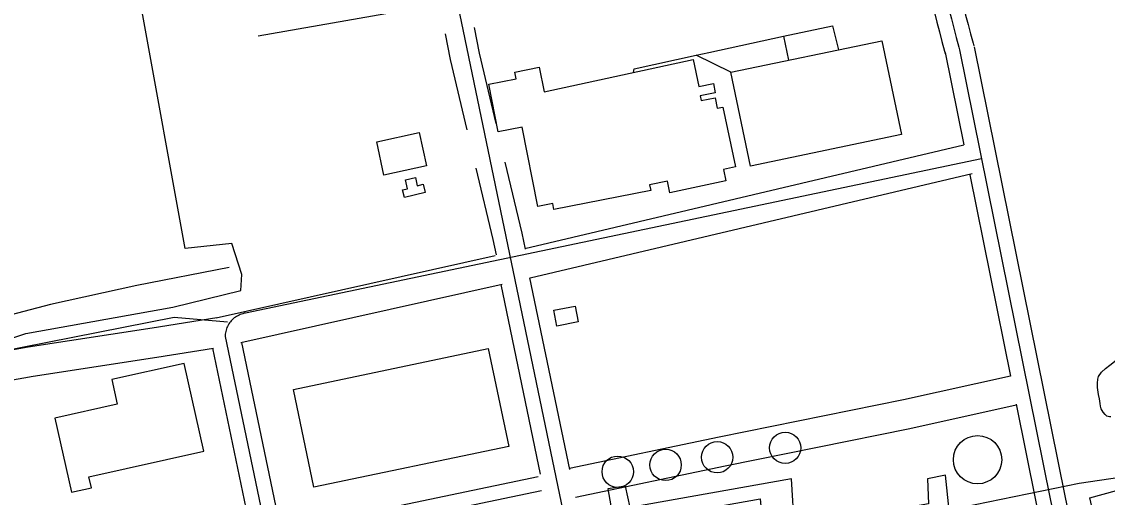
# Model space of a CAD drawing. Extents: x 3477039 to 3515015, y 546746 to 572297.
# Drawn here: x 3490114 to 3491214, y 568474 to 568956 of the extents above; entities that cross this region are included whole.
import ezdxf

# ---------------------------------------------------------------- set-up
doc = ezdxf.new("R2010")
doc.units = 0
for name, color, linetype in [('V-BLDG-OTLN', 7, 'Continuous'), ('V-DOMW-TANK', 7, 'Continuous'), ('V-ROAD-CNTR', 7, 'Continuous'), ('V-SITE-OTLN', 7, 'Continuous'), ('V-TOPO-SHOR', 7, 'Continuous'), ('V-UTIL-LINE', 7, 'Continuous')]:
    doc.layers.add(name, color=color, linetype=linetype)

msp = doc.modelspace()

# ---------------------------------------------------------------- linework, layer by layer
at = {"layer": 'V-BLDG-OTLN'}
for points in [[(3490832.7, 568904.9), (3490985.7, 568936.9), (3491005.6, 568841.8), (3490852.6, 568809.8)], [(3490643.4, 568884.9), (3490794.5, 568917.7), (3490800.3, 568890.4), (3490815.2, 568893.6), (3490817, 568884), (3490801.8, 568881), (3490802.7, 568876.3), (3490816.8, 568879.1), (3490818.9, 568868.4), (3490824.7, 568869.6), (3490837.5, 568808.9), (3490825.2, 568806.3), (3490827.6, 568794.8), (3490770.8, 568782.8), (3490768.4, 568794.4), (3490750.3, 568790.7), (3490751.5, 568784.9), (3490653.5, 568765.6), (3490652.3, 568771.9), (3490637, 568768.9), (3490621.2, 568849.2), (3490596.8, 568844.4), (3490587.3, 568892.7), (3490615.1, 568898.2), (3490613.7, 568905.1), (3490638.5, 568910)], [(3490473.8, 568834.3), (3490517, 568843.8), (3490524.4, 568810.2), (3490481.2, 568800.7)], [(3490521, 568791.3), (3490523, 568782.9), (3490501.9, 568778), (3490500.1, 568785.6), (3490505, 568786.7), (3490502.9, 568796), (3490513, 568798.3), (3490515, 568789.9)], [(3490653.2, 568663.7), (3490675, 568667.9), (3490678.1, 568651.8), (3490656.4, 568647.5)], [(3490389.4, 568583.4), (3490586.9, 568624.7), (3490607.7, 568525.6), (3490410.2, 568484.3)], [(3490298.5, 568520.9), (3490278.7, 568609.8), (3490205.3, 568593.4), (3490210.9, 568568.4), (3490147.7, 568554.3), (3490164.4, 568479.2), (3490184.7, 568483.7), (3490182.2, 568494.9)]]:
    msp.add_lwpolyline(points, close=True, dxfattribs=at)
at = {"layer": 'V-DOMW-TANK'}
for centre, radius in [((3490887.8, 568524.1), 15.9), ((3491082.8, 568512.1), 24.5), ((3490766.6, 568506.8), 15.9), ((3490818.9, 568514.6), 15.9), ((3490718.1, 568499.9), 15.9)]:
    msp.add_circle(centre, radius, dxfattribs=at)
at = {"layer": 'V-ROAD-CNTR'}
for p, q in [((3490886.2, 568941.4), (3490891.1, 568917.1)), ((3490832.7, 568904.9), (3490797.7, 568922.3))]:
    msp.add_line(p, q, dxfattribs=at)
for points in [[(3491016.4, 569083.9), (3491017.9, 569074), (3491019.4, 569064.1), (3491021, 569054.1), (3491022.7, 569044.2), (3491024.5, 569034.3), (3491026.4, 569024.4), (3491028.3, 569014.5), (3491030.4, 569004.7), (3491032.4, 568994.8), (3491034.6, 568985), (3491036.9, 568975.2), (3491039.2, 568965.4), (3491041.6, 568955.6), (3491044.1, 568945.8), (3491046.7, 568936.1), (3491049.4, 568926.4), (3491050.1, 568923.8)], [(3491031.3, 569086.1), (3491032.7, 569076.3), (3491034.2, 569066.4), (3491035.8, 569056.6), (3491037.5, 569046.8), (3491039.3, 569037), (3491041.1, 569027.2), (3491043, 569017.5), (3491045, 569007.7), (3491047.1, 568998), (3491049.3, 568988.3), (3491051.5, 568978.6), (3491053.8, 568968.9), (3491056.2, 568959.2), (3491058.7, 568949.6), (3491061.2, 568940), (3491063.8, 568930.4), (3491064.5, 568927.8)], [(3491046.1, 569088.3), (3491047.5, 569078.5), (3491049, 569068.8), (3491050.6, 569059.1), (3491052.3, 569049.4), (3491054, 569039.7), (3491055.8, 569030.1), (3491057.7, 569020.4), (3491059.7, 569010.8), (3491061.8, 569001.2), (3491063.9, 568991.6), (3491066.1, 568982), (3491068.4, 568972.4), (3491070.7, 568962.9), (3491073.2, 568953.4), (3491075.7, 568943.9), (3491078.3, 568934.4), (3491079, 568931.8)], [(3490749.6, 568042.1), (3490547.3, 569016.9)], [(3490544.8, 568975.1), (3490353.8, 568941.4)], [(3490734.1, 568904.6), (3490734.8, 568908.4), (3490797.7, 568922.3), (3490810.5, 568925.1), (3490886.2, 568941.4), (3490935.6, 568952), (3490941.8, 568927.7)], [(3490565.5, 568846.5), (3490548.7, 568917.8), (3490543.4, 568944)], [(3490594.9, 568852.8), (3490578, 568924.2), (3490572.8, 568950.3)], [(3491079.2, 568930.8), (3491171.1, 568475.3), (3491236.9, 568159.5)], [(3491049.8, 568924.8), (3491068.7, 568831.2)], [(3491064.5, 568927.8), (3491156.4, 568472.3), (3491225.2, 568141.7)], [(3490624, 568726.1), (3491068.7, 568831.2)], [(3491086.9, 568817.1), (3490340.9, 568660.7)], [(3490624.6, 568725.4), (3490621.1, 568741.9), (3490604.1, 568813.8)], [(3490595.2, 568719.7), (3490591.8, 568735.3), (3490574.7, 568807.6)], [(3490629.3, 568696.6), (3491077.2, 568802.3)], [(3491074.8, 568801), (3491116, 568596.7)], [(3490311, 568656), (3490594, 568719.2)], [(3490336, 568630.9), (3490601, 568690.1)], [(3490639.7, 568497.6), (3490599.8, 568689.8)], [(3490669.4, 568502.3), (3490629.1, 568696.5)], [(3490003.8, 568604.9), (3490007.8, 568606.2), (3490034.4, 568611), (3490120.6, 568626.5), (3490246.2, 568645.7), (3490311.9, 568656.2)], [(3490037, 568611), (3490268.7, 568656.7), (3490322.7, 568651.8)], [(3490340.9, 568660.7), (3490339.5, 568660.5), (3490338.2, 568660.1), (3490336.9, 568659.8), (3490335.5, 568659.3), (3490334.3, 568658.7), (3490333, 568658.1), (3490331.8, 568657.4), (3490330.7, 568656.7), (3490329.5, 568655.9), (3490328.5, 568655), (3490327.4, 568654), (3490326.5, 568653), (3490325.6, 568652), (3490324.7, 568650.9), (3490324, 568649.7), (3490323.2, 568648.5), (3490322.6, 568647.3), (3490322, 568646), (3490321.5, 568644.7), (3490321.1, 568643.4), (3490320.8, 568642.1), (3490320.5, 568640.7), (3490320.3, 568639.3), (3490320.2, 568637.9), (3490320.2, 568636.9)], [(3490320.2, 568636.9), (3490456.9, 567980.9)], [(3490039.7, 568581.5), (3490125.5, 568596.9), (3490250.9, 568616.1), (3490308.3, 568625.2)], [(3490307.4, 568625.1), (3490439.2, 567992.5)], [(3490336.8, 568631), (3490376.2, 568441.5)], [(3490669.1, 568503.4), (3490821, 568535.3), (3491007.8, 568573.2), (3491116, 568597)], [(3490675.2, 568474), (3490827, 568505.9), (3491014, 568543.8), (3491121.9, 568567.6)], [(3491121.8, 568568.4), (3491141.8, 568469.3), (3491207.5, 568153.4)], [(3490380.7, 568441.4), (3490637.6, 568495.2)], [(3490640.7, 568480.5), (3490383.8, 568426.7)]]:
    msp.add_lwpolyline(points, dxfattribs=at)
at = {"layer": 'V-SITE-OTLN'}
msp.add_lwpolyline([(3490066.5, 568622.9), (3490118.4, 568640.2), (3490267.3, 568666.8), (3490336, 568683.6), (3490337, 568700), (3490327.1, 568731.2), (3490279.7, 568726.2), (3490236.3, 568966.1), (3490537, 569035.5), (3491015.2, 569145.9), (3491164.8, 569180.5), (3492317.3, 569418.1), (3492351.1, 569428.7), (3492400.3, 569493.5), (3492521.4, 569524.2), (3492534.4, 569497), (3492542.7, 569453.3), (3492555.5, 569418.7), (3492735, 568551.8), (3492906.8, 567872), (3492938.4, 567736)], dxfattribs=at)
at = {"layer": 'V-TOPO-SHOR'}
for points in [[(3490324.2, 568706.8), (3490230.6, 568688.6), (3490143.4, 568669.4), (3490082.4, 568653.7), (3490053.8, 568652.7), (3490038.4, 568658.9), (3490019, 568669.5), (3489983.4, 568699.1), (3489956.3, 568726.3), (3489943.3, 568739.4), (3489930.3, 568746.7), (3489915.5, 568749.9), (3489877, 568746.3), (3489805.1, 568731.4), (3489715, 568712.7), (3489633.7, 568694.2), (3489570.7, 568685.3), (3489539.3, 568681.7)], [(3491217.9, 568555.4), (3491216.4, 568555.6), (3491213.9, 568556.4), (3491212.1, 568557.8), (3491210, 568560.3), (3491208.1, 568563.7), (3491207.2, 568566.5), (3491206.9, 568569.1), (3491206.2, 568573.9), (3491205.3, 568578.3), (3491205, 568580.7), (3491204.3, 568585.3), (3491204.3, 568589.8), (3491204.5, 568593.9), (3491205.4, 568596.3), (3491208.4, 568600.8), (3491212.6, 568604.7), (3491216.8, 568607.8), (3491221.7, 568611.6), (3491249, 568635.5)]]:
    msp.add_lwpolyline(points, dxfattribs=at)
at = {"layer": 'V-UTIL-LINE'}
for points in [[(3491323.4, 568508.3), (3491185.7, 568488), (3491054.1, 568460.9), (3491050.3, 568496.3), (3491032.1, 568492.6), (3491033.2, 568467.2), (3490897.1, 568442.7), (3490894.1, 568492.7), (3490730.8, 568463.5), (3490726.1, 568485.3), (3490708, 568482.5), (3490714.6, 568446.2), (3490862.4, 568472.5), (3490866.3, 568430.7), (3490841.8, 568424.2), (3490927.6, 568052.4), (3490521.3, 567968.3), (3490500.2, 568083.4)], [(3491441.7, 568470.1), (3491423, 568429.5), (3491215.3, 568392.9), (3491196.6, 568473.6), (3491304.5, 568503.3)]]:
    msp.add_lwpolyline(points, dxfattribs=at)

doc.saveas('drawing.dxf')
